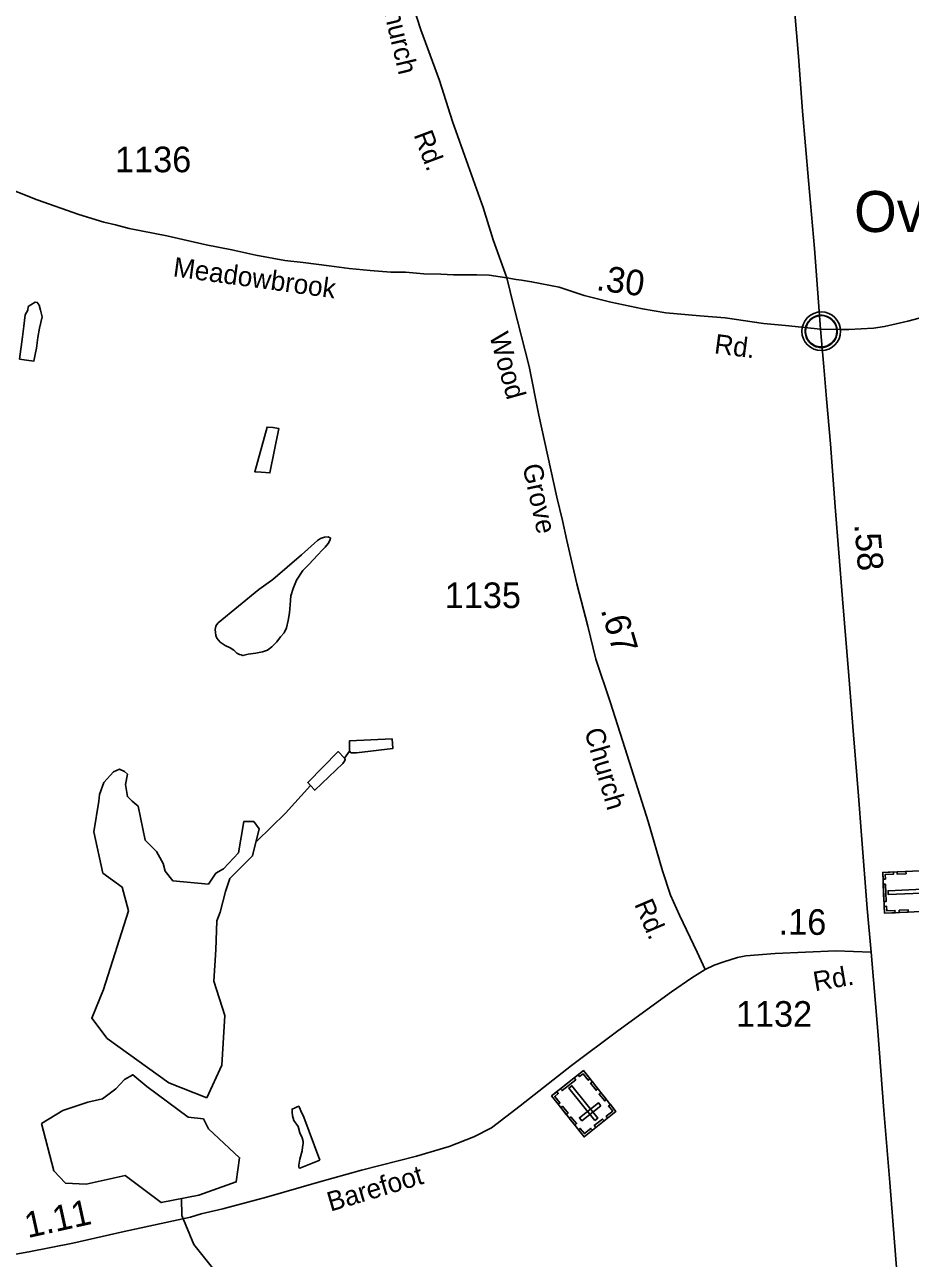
# Model space of a CAD drawing. Extents: x 2082433 to 2279600, y 546599 to 755198.
# Drawn here: x 2186645 to 2190966, y 565552 to 571568 of the extents above; entities that cross this region are included whole.
import ezdxf

# ---------------------------------------------------------------- set-up
doc = ezdxf.new("R2010")
doc.units = 0
for name, color, linetype in [('Exist Civil Demographics Community CELL', 7, 'Continuous'), ('Exist Civil Demographics Community Label', 7, 'Continuous'), ('Exist Cultural Cemetery CELL', 7, 'Continuous'), ('Exist Hydrographic Creek Single Shore', 7, 'Continuous'), ('Exist Hydrographic Pond Under 1500 Sq Ft', 7, 'Continuous'), ('Exist Road Primary US Attributed', 7, 'Continuous'), ('Exist Road Primary US Mileage Hundredths English Label', 7, 'Continuous'), ('Exist Road Secondary Mileage Hundredths English Label', 7, 'Continuous'), ('Exist Road Secondary Type 51 Attributed', 7, 'Continuous'), ('Exist Road Secondary Type 51 Label', 7, 'Continuous'), ('Exist Road Secondary Type 51 Number Label', 7, 'Continuous')]:
    doc.layers.add(name, color=color, linetype=linetype)

msp = doc.modelspace()

# ---------------------------------------------------------------- linework, layer by layer
at = {"layer": 'Exist Civil Demographics Community CELL'}
msp.add_lwpolyline([(2190454.1, 570085), (2190455.1, 570090.6), (2190456.9, 570097.1), (2190459.8, 570104.3), (2190462.8, 570110.1), (2190466.1, 570115.8), (2190469.9, 570120.9), (2190473.8, 570125.3), (2190478.4, 570129.9), (2190483.9, 570134.5), (2190489.4, 570138.2), (2190494.2, 570141), (2190499.3, 570143.5), (2190504.8, 570145.8), (2190510.4, 570147.6), (2190514.7, 570148.7), (2190519.6, 570149.5), (2190523.7, 570150.2), (2190530.1, 570150.5), (2190534.5, 570150.4), (2190540.2, 570150.1), (2190545.1, 570149.4), (2190550, 570148.4), (2190555, 570147), (2190560.1, 570145), (2190566.8, 570142.1), (2190573.1, 570138.6), (2190578.1, 570135.1), (2190583.3, 570131.1), (2190586.6, 570127.9), (2190590.7, 570123.5), (2190594.6, 570118.8), (2190597.7, 570114.3), (2190600.8, 570109.2), (2190603.2, 570104.1), (2190605.3, 570099.1), (2190606.8, 570094.1), (2190608.1, 570089.5), (2190609.2, 570083.4), (2190609.8, 570078.7), (2190610.1, 570072.7), (2190609.9, 570066.9), (2190609.4, 570061.2), (2190608.4, 570055.8), (2190606.8, 570049.6), (2190604.9, 570043.8), (2190602.6, 570038.7), (2190599.4, 570032.7), (2190596.1, 570027.4), (2190592.7, 570022.7), (2190588.5, 570017.9), (2190583.2, 570013), (2190578.2, 570008.9), (2190573.2, 570005.4), (2190568.8, 570002.9), (2190562, 569999.7), (2190554.9, 569997), (2190548.9, 569995.5), (2190542.3, 569994.2), (2190537.9, 569993.7), (2190533.4, 569993.5), (2190527.8, 569993.5), (2190523.5, 569993.9), (2190517.9, 569994.6), (2190512, 569995.9), (2190507.4, 569997.2), (2190502.2, 569999.1), (2190497.6, 570001.1), (2190493.7, 570003.3), (2190486.9, 570007.4), (2190481.3, 570011.7), (2190476.4, 570016.2), (2190472, 570021), (2190468.8, 570025), (2190465.8, 570029.2), (2190461.7, 570036.3), (2190460, 570039.8), (2190458.3, 570043.8), (2190455.7, 570052), (2190454.1, 570059.1), (2190453.5, 570064.2), (2190453.1, 570070.5), (2190453.1, 570075.2), (2190453.6, 570081.7)], close=True, dxfattribs=at)
for centre, radius in [((2190531.8, 570072.6), 94.3), ((2190531.5, 570072.8), 76.7)]:
    msp.add_circle(centre, radius, dxfattribs=at)
at = {"layer": 'Exist Cultural Cemetery CELL'}
for points in [[(2191086, 567444.5), (2191094.5, 567245.6), (2190840.1, 567234.8), (2190831.6, 567433.7)], [(2190833.1, 567400.6), (2190844.6, 567401.1), (2190843.6, 567423.1), (2190884, 567424.8), (2190883.5, 567435.9), (2190831.7, 567433.7)], [(2190901.5, 567436.7), (2190944.8, 567438.5), (2190945.3, 567427.2), (2190902, 567425.3)], [(2190845.6, 567376.8), (2190849.2, 567292), (2190837.8, 567291.5), (2190834.2, 567376.3)], [(2191061.4, 567334.4), (2191060.6, 567353), (2190858, 567344.4), (2190858.8, 567325.7)], [(2190838.7, 567267.9), (2190850.2, 567268.4), (2190851.1, 567246.4), (2190891.5, 567248.1), (2190892, 567237), (2190840.1, 567234.8)], [(2190911.8, 567249.2), (2190955.1, 567251.1), (2190955.6, 567239.7), (2190912.3, 567237.8)], [(2189529.9, 566267.9), (2189374.1, 566144), (2189215.6, 566343.3), (2189371.4, 566467.2)], [(2189333.6, 566422.4), (2189267.2, 566369.6), (2189260.1, 566378.5), (2189326.5, 566431.4)], [(2189345.6, 566446.6), (2189352.7, 566437.6), (2189369.9, 566451.3), (2189395.1, 566419.6), (2189403.8, 566426.6), (2189371.5, 566467.2)], [(2189426.4, 566223), (2189441, 566234.6), (2189314.8, 566393.3), (2189300.1, 566381.7)], [(2189415, 566412.5), (2189442, 566378.6), (2189433, 566371.5), (2189406.1, 566405.4)], [(2189241.5, 566363.9), (2189248.7, 566354.9), (2189231.5, 566341.2), (2189256.6, 566309.6), (2189247.9, 566302.7), (2189215.6, 566343.3)], [(2189455.6, 566295.8), (2189444, 566310.4), (2189351.9, 566237.1), (2189363.5, 566222.5)], [(2189456.8, 566359.9), (2189483.8, 566326), (2189474.9, 566318.9), (2189447.9, 566352.8)], [(2189269.5, 566293.8), (2189296.5, 566259.9), (2189287.6, 566252.8), (2189260.6, 566286.7)], [(2189503, 566301.8), (2189494.1, 566294.8), (2189514.1, 566269.6), (2189482.4, 566244.3), (2189489.3, 566235.6), (2189529.9, 566267.9)], [(2189310.5, 566242.2), (2189337.5, 566208.3), (2189328.6, 566201.2), (2189301.6, 566235.1)], [(2189472, 566221.8), (2189431.4, 566189.6), (2189424.3, 566198.5), (2189464.9, 566230.7)], [(2189347.1, 566177.9), (2189356, 566184.9), (2189376, 566159.8), (2189407.7, 566185), (2189414.7, 566176.3), (2189374, 566144)]]:
    msp.add_lwpolyline(points, close=True, dxfattribs=at)
at = {"layer": 'Exist Hydrographic Creek Single Shore'}
for points in [[(2188230, 568024.7), (2188204.5, 567990.5)], [(2188039.6, 567857.7), (2187916.8, 567722.9), (2187777.6, 567585.9)], [(2189499.4, 563800.1), (2189374.5, 563825.6), (2188980.4, 564132.1), (2188337.3, 564401), (2188043.5, 564757.8), (2187832.3, 565165.5), (2187470.3, 565619), (2187411.3, 565761.1), (2187410.5, 565842.8)]]:
    msp.add_lwpolyline(points, dxfattribs=at)
at = {"layer": 'Exist Hydrographic Pond Under 1500 Sq Ft'}
for points in [[(2186653.7, 569931.2), (2186619.8, 569937.1), (2186633.2, 570045), (2186641, 570097), (2186646.5, 570152.9), (2186660.2, 570175.2), (2186662.1, 570193.1), (2186674, 570201.1), (2186695.5, 570215.2), (2186705.8, 570213.3), (2186715.8, 570199.6), (2186722, 570175.6), (2186730.4, 570143.5), (2186716.6, 570087.5), (2186709, 570041.7), (2186701.7, 569989.7), (2186695.3, 569959.4), (2186689.6, 569927.4), (2186653.7, 569931.2)], [(2187799.3, 569385.5), (2187841.1, 569381.6), (2187885.6, 569597.9), (2187855.7, 569603.7), (2187827.4, 569605.5), (2187767.3, 569387.1), (2187799.3, 569385.5)], [(2187701.1, 568495.2), (2187709.3, 568491.1), (2187735.5, 568497.3), (2187773.1, 568503.4), (2187805.3, 568509.9), (2187829, 568518.1), (2187851.4, 568534.2), (2187874.8, 568558.2), (2187892.4, 568582.3), (2187910.7, 568602.7), (2187922.3, 568626.4), (2187930.1, 568662.6), (2187937.7, 568698.7), (2187939.8, 568738.6), (2187943.3, 568782.6), (2187955.1, 568818.6), (2187970.9, 568858.8), (2188002.3, 568905.1), (2188032, 568935.1), (2188075.9, 568981.6), (2188095.6, 569005.8), (2188111.6, 569019.6), (2188125.5, 569037.7), (2188135.4, 569055.7), (2188137.6, 569063.9), (2188125.3, 569069.8), (2188107.3, 569067.7), (2188087.4, 569061.4), (2188073.1, 569051.4), (2187995.7, 568982.8), (2187854.9, 568862.1), (2187787, 568813.6), (2187588.3, 568650.1), (2187582.4, 568642.1), (2187576.8, 568634), (2187574.6, 568618.1), (2187576.8, 568588.2), (2187583, 568576.3), (2187599.2, 568556.4), (2187623.2, 568540.2), (2187647.2, 568528.5), (2187665.2, 568516.8), (2187679.6, 568503), (2187693.3, 568496.8), (2187701.1, 568495.2)], [(2188230, 568024.7), (2188229.4, 568074.6), (2188437.7, 568084.2), (2188441.8, 568038.1), (2188263.1, 568015.9), (2188236.7, 568017), (2188230, 568024.7)], [(2188039.6, 567857.7), (2188025.7, 567871.5), (2188174.6, 568022.6), (2188204.5, 567990.5)], [(2187532.8, 566334.3), (2187606.8, 566493.6), (2187621.8, 566736), (2187567.2, 566903.5), (2187577.8, 567056.1), (2187583, 567198.1), (2187598.8, 567240.2), (2187625.2, 567340.2), (2187646.2, 567403.3), (2187756.8, 567513.8), (2187788.4, 567645.4), (2187762.1, 567682.2), (2187714.7, 567682.2), (2187688.3, 567529.6), (2187614.6, 567450.7), (2187577.8, 567429.6), (2187540.9, 567377), (2187367.1, 567392.8), (2187330.2, 567440.2), (2187319.7, 567477), (2187288.1, 567534.9), (2187232.8, 567590.1), (2187198.6, 567755.9), (2187168.8, 567781.1), (2187145.9, 567803.2), (2187136.4, 567862.1), (2187145.9, 567912), (2187131, 567925.5), (2187106.7, 567936.3), (2187077.5, 567924.2), (2187030.1, 567871.6), (2187009, 567813.7), (2187006.6, 567781.7), (2186982.6, 567631.2), (2187025.7, 567430.3), (2187119.6, 567361.2), (2187151.2, 567245.5), (2187029.8, 566862.8), (2186971.7, 566722.9), (2187047.6, 566622.9), (2187348.6, 566406.9), (2187532.8, 566334.3)], [(2188204.5, 567990.5), (2188208.6, 567984.6), (2188204.7, 567976.7), (2188196.7, 567964.5), (2188059.9, 567834), (2188039.6, 567857.7)], [(2186726, 566209.2), (2186830.7, 566271.8), (2186952.5, 566313.6), (2187024.8, 566328.8), (2187089.4, 566378.2), (2187131.3, 566423.8), (2187173.1, 566446.6), (2187241.1, 566389), (2187442.1, 566240.6), (2187517.1, 566232.5)], [(2188085.4, 566029.9), (2187987.6, 565991.5), (2187981.9, 565995.2), (2187981.9, 566005.4), (2187987.8, 566035.3), (2187999.5, 566075.3), (2188001.1, 566093.3), (2188003.4, 566111.2), (2188003.4, 566121.3), (2187998.7, 566139.5), (2187987, 566163.1), (2187978.6, 566195.2), (2187958.7, 566223), (2187952.1, 566247.1), (2187949.9, 566264.9), (2187949.7, 566279.1), (2187963.8, 566285.1), (2187971.8, 566289.1), (2187981.9, 566293.3), (2187986, 566287.4), (2187992.3, 566271.4), (2188006.1, 566239.3), (2188085.4, 566029.9)], [(2187494, 565859.1), (2187311, 565823.4), (2187135.1, 565954.9), (2186944, 565912.9), (2186843.9, 565918.1), (2186786.1, 565978.4), (2186726, 566209.2)], [(2187494, 565859.1), (2187677.1, 565924.3), (2187693.1, 566042), (2187542.1, 566182.9), (2187517.1, 566232.5)]]:
    msp.add_lwpolyline(points, dxfattribs=at)
at = {"layer": 'Exist Road Primary US Attributed'}
for points in [[(2190528.7, 570082.8), (2190518.4, 570213.9), (2190498, 570476.2), (2190469.9, 570808.4), (2190441, 571145.6), (2190420.5, 571412.2), (2190383.9, 571856.7), (2190372, 572034.7), (2190331.9, 572533.8), (2190295.3, 572924.7), (2190273.2, 573230.4), (2190247.6, 573539.5), (2190228.9, 573764.4), (2190208, 574010.9)], [(2190776.1, 567044.5), (2190755.6, 567258.3), (2190728.4, 567615.1), (2190713.9, 567806.8), (2190688.4, 568104.8), (2190667.1, 568392.7), (2190635.5, 568767.4), (2190599.4, 569215.8), (2190576.4, 569523.2), (2190557.6, 569743), (2190544.9, 569899.7), (2190528.7, 570082.8)], [(2190929.4, 565146.2), (2190912.3, 565340.4), (2190894, 565569.1), (2190866.3, 565921.2), (2190837.8, 566271.7), (2190807.6, 566658.8), (2190776.1, 567044.5)]]:
    msp.add_lwpolyline(points, dxfattribs=at)
at = {"layer": 'Exist Road Secondary Type 51 Attributed'}
for points in [[(2188998.1, 570332.5), (2188931, 570518.4), (2188881.4, 570675.4), (2188809.4, 570881.1), (2188732, 571096), (2188669, 571295.3), (2188578.1, 571542.1), (2188538.9, 571662.9), (2188494.4, 571850.9), (2188485.1, 571953.1), (2188462.4, 572214.4), (2188414.9, 572549.1), (2188387, 572798), (2188371.5, 573006.6), (2188358.1, 573269.9), (2188339.5, 573519.9), (2188328.9, 573692.3), (2188316.5, 573929.8)], [(2188998.1, 570332.5), (2188910.9, 570345.4), (2188851.3, 570348), (2188791.6, 570348), (2188737.1, 570348), (2188674.9, 570350.6), (2188591.9, 570353.2), (2188503.7, 570361), (2188431, 570361), (2188329.9, 570368.8), (2188228.7, 570379.2), (2188130.1, 570392.2), (2188003, 570407.7), (2187914.8, 570418.1), (2187772.2, 570444.1), (2187655.5, 570470), (2187530.9, 570493.4), (2187339, 570537.5), (2187154.8, 570573.8), (2187087.4, 570592), (2187030.3, 570605), (2186908.4, 570641.3), (2186706.1, 570714), (2186523.3, 570785.4)], [(2190528.7, 570082.8), (2190357.5, 570100.6), (2190249.3, 570110.9), (2190062.9, 570137.3), (2189939, 570148.6), (2189773.7, 570163.1), (2189660.1, 570181.7), (2189505.3, 570214.3), (2189375.6, 570247.3), (2189252.2, 570287), (2189118.4, 570314.3), (2189069.1, 570322.1), (2189043.2, 570324.7), (2188998.1, 570332.5)], [(2189965.9, 566960.3), (2189926.7, 567045), (2189839.9, 567224.7), (2189796.5, 567321.8), (2189756.5, 567441), (2189686.3, 567682.6), (2189574.7, 568035.9), (2189502.4, 568265.1), (2189432.2, 568473.7), (2189393, 568634.9), (2189339.2, 568841.4), (2189289.7, 569052.1), (2189269, 569149.2), (2189242.2, 569262.8), (2189153.3, 569663.5), (2189105.8, 569901), (2189029.4, 570200.5), (2188998.1, 570332.5)], [(2192688.6, 569895.2), (2192559.5, 569960.9), (2192430.5, 570015.4), (2192316.7, 570052.2), (2192208.9, 570082.8), (2191979.3, 570134.4), (2191797.4, 570183.4), (2191728.4, 570197.9), (2191625.5, 570214.6), (2191451.9, 570226.8), (2191391.9, 570222.3), (2191301.7, 570209), (2191204.9, 570187.9), (2190954.9, 570122.2), (2190840.8, 570096.3), (2190786.3, 570088.5), (2190666.6, 570081.9), (2190627.5, 570081.9), (2190528.7, 570082.8)], [(2190776.1, 567044.5), (2190602.8, 567050.3), (2190306.7, 567038.8), (2190164.2, 567026.4), (2190122.9, 567018.1), (2190056.8, 566997.5), (2190009.3, 566981), (2189965.9, 566960.3)], [(2189965.9, 566960.3), (2189899.8, 566919), (2189800.7, 566850.8), (2189538.3, 566660.8), (2189313.2, 566491.4), (2189063.3, 566295.2), (2188922.8, 566187.8), (2188836.1, 566144.4), (2188716.3, 566096.9), (2188557.2, 566049.4), (2188288.7, 565981.2), (2188078, 565923.4), (2187823.9, 565849), (2187611.2, 565793.3), (2187505.9, 565768.5), (2187454.2, 565752), (2187129.9, 565681.7), (2186880, 565626), (2186665.2, 565582.6), (2186566, 565566.1)]]:
    msp.add_lwpolyline(points, dxfattribs=at)

# ---------------------------------------------------------------- texts
at = {"layer": 'Exist Civil Demographics Community Label'}
msp.add_text('Overshot', height=200, dxfattribs=at).set_placement((2190692.3, 570556.5))
at = {"layer": 'Exist Road Primary US Mileage Hundredths English Label'}
msp.add_text('.58', height=125, rotation=274.7857, dxfattribs=at).set_placement((2190692.9, 569131))
at = {"layer": 'Exist Road Secondary Mileage Hundredths English Label'}
for s, rotation, p in [('.30', 352.14244, (2189429.8, 570273.9)), ('.67', 286.28362, (2189454.8, 568714.2)), ('.16', 359.46588, (2190323.7, 567130.8)), ('1.11', 12.45334, (2186659.7, 565649.9))]:
    msp.add_text(s, height=125, rotation=rotation, dxfattribs=at).set_placement(p)
at = {"layer": 'Exist Road Secondary Type 51 Label'}
for s, rotation, p in [('Church', 283.36703, (2188376.6, 571716.8)), ('Rd.', 290.60916, (2188541.4, 571031)), ('Meadowbrook', 352.22407, (2187365.1, 570340.6)), ('Wood', 285.48414, (2188911.2, 570052.9)), ('Rd.', 352.72776, (2190006.3, 569965.6)), ('Grove', 282.26869, (2189073.4, 569416.1)), ('Church', 286.30664, (2189374.8, 568123.5)), ('Rd.', 293.08429, (2189618.1, 567279.2)), ('Rd.', 9.80577, (2190501.2, 566853.6)), ('Barefoot', 16.69888, (2188137.1, 565778.9))]:
    msp.add_text(s, height=95, rotation=rotation, dxfattribs=at).set_placement(p)
at = {"layer": 'Exist Road Secondary Type 51 Number Label'}
for s, p in [('1136', (2187085.7, 570848.1)), ('1135', (2188694.5, 568722.5)), ('1132', (2190115.4, 566680.8))]:
    msp.add_text(s, height=125, dxfattribs=at).set_placement(p)

doc.saveas('drawing.dxf')
